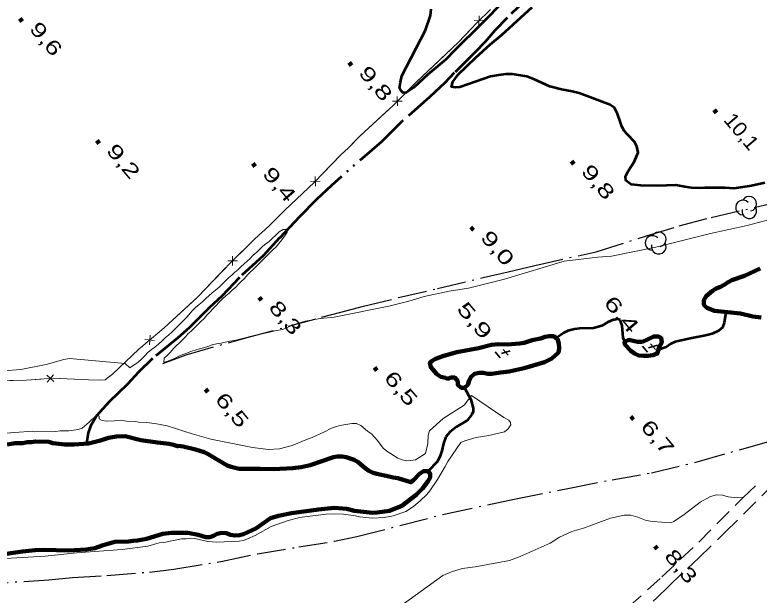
# Model space of a CAD drawing. Extents: x 386081 to 389416, y 5130568 to 5134082.
# Drawn here: x 386625.2 to 386780.9, y 5132809.8 to 5132931.2 of the extents above; entities that cross this region are included whole.
import ezdxf
from ezdxf.enums import TextEntityAlignment as Align

# ---------------------------------------------------------------- set-up
doc = ezdxf.new("R2010")
doc.units = 0
doc.header["$LTSCALE"] = 1.2
for name, pattern in [('DASH_DOUBLE_DOT', [9.2, 5, -1.2, 0.3, -1.2, 0.3, -1.2]), ('DOT_DASHED', [7.7, 5, -1.2, 0.3, -1.2]), ('MEDIUM_DASHED', [4.5, 3, -1.5])]:
    doc.linetypes.add(name, pattern=pattern)
for name, color, linetype, lineweight in [('1', 7, 'Continuous', 53), ('19', 7, 'Continuous', 13), ('2', 7, 'Continuous', 13), ('3', 7, 'Continuous', 140), ('37', 7, 'Continuous', 13), ('4', 7, 'DASH_DOUBLE_DOT', 53), ('41', 7, 'DOT_DASHED', 25), ('44', 7, 'Continuous', 25)]:
    doc.layers.add(name, color=color, linetype=linetype, lineweight=lineweight)

msp = doc.modelspace()

# ---------------------------------------------------------------- linework, layer by layer
at = {"layer": '1'}
for points in [[(386727.67, 5132934.33), (386722.69, 5132929.17), (386717.22, 5132923.78), (386715.35, 5132921.81), (386711.56, 5132918.69), (386708.63, 5132915.93), (386707.14, 5132914.95), (386706.4, 5132914.83), (386705.91, 5132915.32), (386705.66, 5132915.82), (386705.86, 5132917.11), (386706.17, 5132918.41), (386711.11, 5132927.94), (386712.12, 5132931.02), (386712.25, 5132932.37)], [(386782.07, 5132896.04), (386779.31, 5132895.38), (386775.64, 5132894.84), (386773.8, 5132894.97), (386769.55, 5132894.97), (386768.39, 5132894.88), (386766.75, 5132894.96), (386765.33, 5132895.16), (386763.47, 5132895.54), (386759.57, 5132895.37), (386756.17, 5132895.45), (386754.13, 5132895.65), (386753.02, 5132896.52), (386752.96, 5132897.32), (386753.52, 5132898.49), (386754.77, 5132900.45), (386755.59, 5132902.36), (386755.35, 5132903.6), (386754.86, 5132904.58), (386753.26, 5132906.2), (386752.7, 5132906.88), (386752.15, 5132907.81), (386751.85, 5132908.86), (386751.24, 5132910.46), (386750.63, 5132911.7), (386749.76, 5132912.32), (386743.28, 5132914.76), (386741.8, 5132915.14), (386739.57, 5132915.52), (386737.1, 5132916.15), (386733.89, 5132917.65), (386732.28, 5132918.27), (386729.32, 5132918.78), (386727.89, 5132918.72), (386726.34, 5132918.55), (386724.67, 5132918.25), (386718.29, 5132916), (386717.36, 5132915.94), (386716.56, 5132916.13), (386716.81, 5132917.12), (386717.93, 5132918.71), (386721.66, 5132922.27), (386724.65, 5132924.97), (386727.07, 5132926.99), (386733.42, 5132932.76)]]:
    msp.add_lwpolyline(points, dxfattribs=at)
at = {"layer": '19', "linetype": 'MEDIUM_DASHED'}
for points in [[(386643.65, 5132700.26), (386648.86, 5132704.81), (386650.28, 5132706.22), (386653.39, 5132709.05), (386659.75, 5132714.51), (386662.21, 5132716.46), (386667.48, 5132721.2), (386668.85, 5132722.56), (386673.07, 5132726.25), (386676.85, 5132730), (386691.65, 5132744.31), (386694.01, 5132746.4), (386705.19, 5132757.61), (386710.72, 5132762.97), (386717.21, 5132769.05), (386719.95, 5132771.76), (386736.07, 5132786.76), (386750.28, 5132800.35), (386754.8, 5132804.82), (386759.44, 5132809.17), (386761.99, 5132811.7), (386768.31, 5132817.6), (386773.83, 5132822.94), (386784.12, 5132833.26)], [(386753.52, 5132807.25), (386760.55, 5132813.6), (386768.27, 5132820.89), (386777.53, 5132830.18), (386781.3, 5132833.67)]]:
    msp.add_lwpolyline(points, dxfattribs=at)
at = {"layer": '2'}
for points in [[(386788.63, 5132889.84), (386778.42, 5132887.12), (386770.71, 5132885.42), (386759.3, 5132882.59), (386750.05, 5132880.66), (386747.13, 5132880.46), (386740.08, 5132879.63), (386727.6, 5132875.88), (386720.06, 5132874.01), (386716.04, 5132873.4), (386710.79, 5132872.28), (386707.63, 5132871.25), (386703.4, 5132870.24), (386691.98, 5132867.9), (386689.16, 5132867.68), (386685.92, 5132867.12), (386683.43, 5132866.3), (386681.24, 5132865.36)], [(386649.21, 5132857.31), (386650.98, 5132858.5), (386651.66, 5132859.17), (386652.35, 5132859.85), (386653.03, 5132860.52), (386653.78, 5132861.14), (386654.46, 5132861.69), (386655.21, 5132862.3), (386655.96, 5132862.92), (386656.64, 5132863.59), (386657.39, 5132864.21), (386658.01, 5132864.82), (386658.63, 5132865.43), (386659.26, 5132866.05), (386659.94, 5132866.72), (386660.63, 5132867.4), (386661.25, 5132868.01), (386661.87, 5132868.75), (386662.37, 5132869.36), (386662.99, 5132869.98), (386663.74, 5132870.59), (386664.42, 5132871.14), (386665.11, 5132871.82), (386665.86, 5132872.43), (386666.48, 5132873.05), (386667.16, 5132873.6), (386667.91, 5132874.21), (386668.59, 5132874.89), (386669.22, 5132875.5), (386669.9, 5132876.18), (386670.59, 5132876.73), (386671.15, 5132877.28), (386671.83, 5132877.83), (386672.45, 5132878.45), (386673.14, 5132879.12), (386673.76, 5132879.61), (386674.38, 5132880.23), (386675.07, 5132880.9), (386675.82, 5132881.52), (386676.38, 5132882.07), (386677.06, 5132882.75), (386677.68, 5132883.24), (386678.37, 5132883.79), (386679.05, 5132884.46), (386679.8, 5132885.08), (386680.49, 5132885.75), (386681.29, 5132886.3), (386682.22, 5132886.24), (386682.16, 5132885.68), (386681.6, 5132884.88), (386681.03, 5132884.08), (386680.41, 5132883.35), (386679.85, 5132882.67), (386679.16, 5132881.99), (386678.48, 5132881.32), (386677.79, 5132880.64), (386677.23, 5132880.09), (386676.73, 5132879.6), (386676.17, 5132879.05), (386675.68, 5132878.55), (386675.12, 5132878), (386674.49, 5132877.39), (386673.87, 5132876.77), (386673.25, 5132876.04), (386672.56, 5132875.36), (386672, 5132874.81), (386671.32, 5132874.13), (386670.69, 5132873.64), (386670.01, 5132872.97), (386669.32, 5132872.41), (386668.64, 5132871.74), (386667.95, 5132871.06), (386667.27, 5132870.39), (386666.65, 5132869.77), (386666.02, 5132869.04), (386665.34, 5132868.36), (386664.78, 5132867.68), (386664.09, 5132867.01), (386663.41, 5132866.33), (386662.72, 5132865.66), (386662.04, 5132864.98), (386661.35, 5132864.43), (386660.92, 5132863.88), (386660.23, 5132863.2), (386659.61, 5132862.59), (386658.92, 5132861.91), (386658.36, 5132861.36), (386657.74, 5132860.62), (386657.12, 5132860.01), (386656.43, 5132859.33), (386656.37, 5132858.53), (386656.98, 5132858.65), (386657.85, 5132859.02), (386658.72, 5132859.38), (386659.47, 5132859.75), (386660.34, 5132860.11), (386661.14, 5132860.42), (386661.95, 5132860.72), (386662.88, 5132861.03), (386663.81, 5132861.33), (386664.62, 5132861.51)], [(386649.21, 5132857.31), (386650.98, 5132858.5), (386651.66, 5132859.17), (386652.35, 5132859.85), (386653.03, 5132860.52), (386653.78, 5132861.14), (386654.46, 5132861.69), (386655.21, 5132862.3), (386655.96, 5132862.92), (386656.64, 5132863.59), (386657.39, 5132864.21), (386658.01, 5132864.82), (386658.63, 5132865.43), (386659.26, 5132866.05), (386659.94, 5132866.72), (386660.63, 5132867.4), (386661.25, 5132868.01), (386661.87, 5132868.75), (386662.37, 5132869.36), (386662.99, 5132869.98), (386663.74, 5132870.59), (386664.42, 5132871.14), (386665.11, 5132871.82), (386665.86, 5132872.43), (386666.48, 5132873.05), (386667.16, 5132873.6), (386667.91, 5132874.21), (386668.59, 5132874.89), (386669.22, 5132875.5), (386669.9, 5132876.18), (386670.59, 5132876.73), (386671.15, 5132877.28), (386671.83, 5132877.83), (386672.45, 5132878.45), (386673.14, 5132879.12), (386673.76, 5132879.61), (386674.38, 5132880.23), (386675.07, 5132880.9), (386675.82, 5132881.52), (386676.38, 5132882.07), (386677.06, 5132882.75), (386677.68, 5132883.24), (386678.37, 5132883.79), (386679.05, 5132884.46), (386679.8, 5132885.08), (386680.49, 5132885.75), (386681.29, 5132886.3), (386682.22, 5132886.24), (386682.16, 5132885.68), (386681.6, 5132884.88), (386681.03, 5132884.08), (386680.41, 5132883.35), (386679.85, 5132882.67), (386679.16, 5132881.99), (386678.48, 5132881.32), (386677.79, 5132880.64), (386677.23, 5132880.09), (386676.73, 5132879.6), (386676.17, 5132879.05), (386675.68, 5132878.55), (386675.12, 5132878), (386674.49, 5132877.39), (386673.87, 5132876.77), (386673.25, 5132876.04), (386672.56, 5132875.36), (386672, 5132874.81), (386671.32, 5132874.13), (386670.69, 5132873.64), (386670.01, 5132872.97), (386669.32, 5132872.41), (386668.64, 5132871.74), (386667.95, 5132871.06), (386667.27, 5132870.39), (386666.65, 5132869.77), (386666.02, 5132869.04), (386665.34, 5132868.36), (386664.78, 5132867.68), (386664.09, 5132867.01), (386663.41, 5132866.33), (386662.72, 5132865.66), (386662.04, 5132864.98), (386661.35, 5132864.43), (386660.92, 5132863.88), (386660.23, 5132863.2), (386659.61, 5132862.59), (386658.92, 5132861.91), (386658.36, 5132861.36), (386657.74, 5132860.62), (386657.12, 5132860.01), (386656.43, 5132859.33), (386656.37, 5132858.53), (386656.98, 5132858.65), (386657.85, 5132859.02), (386658.72, 5132859.38), (386659.47, 5132859.75), (386660.34, 5132860.11), (386661.14, 5132860.42), (386661.95, 5132860.72), (386662.88, 5132861.03), (386663.81, 5132861.33), (386664.62, 5132861.51)], [(386664.62, 5132861.51), (386665.55, 5132861.82), (386666.48, 5132862.12), (386667.35, 5132862.36), (386668.34, 5132862.48), (386669.21, 5132862.72), (386670.14, 5132862.9), (386671.07, 5132863.08), (386671.38, 5132863.14), (386676.34, 5132864.35), (386678.2, 5132864.71), (386679.57, 5132865.07), (386681.24, 5132865.36)], [(386664.62, 5132861.51), (386665.55, 5132861.82), (386666.48, 5132862.12), (386667.35, 5132862.36), (386668.34, 5132862.48), (386669.21, 5132862.72), (386670.14, 5132862.9), (386671.07, 5132863.08), (386671.38, 5132863.14), (386676.34, 5132864.35), (386678.2, 5132864.71), (386679.57, 5132865.07), (386681.24, 5132865.36)], [(386649.21, 5132857.31), (386648.25, 5132858.22), (386636.59, 5132859.3), (386635.4, 5132859.08), (386631.75, 5132858.05), (386626.41, 5132857), (386622.9, 5132856.71)], [(386621.43, 5132843.55), (386628.87, 5132844.12), (386633.77, 5132844.03), (386634.64, 5132844.15), (386636.5, 5132844.14), (386638.42, 5132844.44), (386639.23, 5132844.75), (386640.73, 5132845.97), (386642.1, 5132847.33), (386642.78, 5132847.26), (386642.84, 5132846.7), (386643.46, 5132846.33), (386644.33, 5132846.2), (386647.67, 5132846.31), (386648.54, 5132846.18), (386650.34, 5132846.11), (386651.08, 5132845.98), (386652.63, 5132845.91), (386654.43, 5132845.71), (386657.03, 5132845.2), (386662.3, 5132843.51), (386666.2, 5132842.43), (386674.88, 5132840.65), (386678.22, 5132840.26), (386680.58, 5132840.37), (386683.19, 5132841.1), (386686.43, 5132842.45), (386687.36, 5132842.75), (386689.85, 5132843.85), (386691.46, 5132844.71), (386692.27, 5132845.01), (386693.14, 5132845.25), (386694.82, 5132845.55), (386695.69, 5132845.67), (386696.68, 5132845.67), (386697.55, 5132845.29), (386698.97, 5132844.11), (386699.77, 5132843.55), (386701.07, 5132842.12), (386702.24, 5132840.56), (386702.98, 5132839.94), (386705.33, 5132838.44), (386706.19, 5132838.07), (386707.12, 5132837.88), (386708.06, 5132837.94), (386708.99, 5132838.12), (386711.13, 5132839.45), (386711.58, 5132841.5), (386711.68, 5132843.28), (386711.91, 5132844.17), (386714.82, 5132846.71), (386719.17, 5132849.53), (386720.73, 5132851.54), (386727.46, 5132846.97), (386728.51, 5132846.4), (386728.88, 5132845.93), (386728.93, 5132845.38), (386728.41, 5132844.57), (386727.6, 5132843.97), (386724.34, 5132843.15), (386721.68, 5132842.75), (386719.36, 5132842.09), (386718.46, 5132841.71), (386715.77, 5132837.74), (386715.22, 5132836.72), (386713.62, 5132833.95), (386711.99, 5132831.61), (386711.37, 5132830.87), (386709.99, 5132829.51)], [(386704.42, 5132806.47), (386714.74, 5132813.92), (386716.56, 5132814.7), (386718.8, 5132815.34), (386721.46, 5132815.69), (386728.7, 5132817.05), (386730.93, 5132817.9), (386737.19, 5132820.66), (386739.14, 5132821.9), (386741.72, 5132823.09), (386744.15, 5132823.83), (386749.84, 5132825.9), (386752.66, 5132826.54), (386754.04, 5132826.49), (386755.52, 5132826.13), (386757.26, 5132825.4), (386758.68, 5132825.17), (386762.45, 5132824.92), (386763.05, 5132825.22), (386765.25, 5132826.68), (386768.55, 5132829.25), (386770.57, 5132830.38), (386771.91, 5132830.75), (386773.27, 5132830.72), (386774.43, 5132830.34), (386776.31, 5132830.12), (386777.63, 5132830.27)], [(386709.99, 5132829.51), (386708.56, 5132828.35), (386707, 5132827.3), (386704.33, 5132826.39), (386702.47, 5132826.03), (386699.98, 5132825.92), (386697.26, 5132826.18), (386696.45, 5132826.37), (386693.91, 5132826.7), (386692.11, 5132826.77), (386690.31, 5132826.72), (386684.72, 5132826.01), (386682.17, 5132825.34), (386678.82, 5132824.12), (386675.46, 5132822.29), (386673.84, 5132821.55), (386673.03, 5132821.25), (386672.1, 5132821.07), (386667.38, 5132820.85), (386665.52, 5132820.98), (386662.8, 5132821.61), (386661.87, 5132821.68), (386661, 5132821.56), (386660.01, 5132821.57), (386656.34, 5132820.79), (386655.39, 5132820.73), (386653.01, 5132820.05), (386647.66, 5132819.34), (386638.07, 5132818.66), (386631.54, 5132817.95), (386621.99, 5132817.37)]]:
    msp.add_lwpolyline(points, dxfattribs=at)
at = {"layer": '3'}
for p, q in [((386626.22, 5132930.37), (386626.73, 5132929.76)), ((386695.1, 5132921.16), (386695.61, 5132920.55)), ((386771.49, 5132911.31), (386772, 5132910.7)), ((386642.3, 5132904.88), (386642.81, 5132904.27)), ((386674.96, 5132900.05), (386675.47, 5132899.44)), ((386741.65, 5132900.56), (386742.16, 5132899.95)), ((386720.6, 5132886.72), (386721.11, 5132886.11)), ((386676.3, 5132872.07), (386676.81, 5132871.46)), ((386700.4, 5132857.38), (386700.91, 5132856.77)), ((386665.06, 5132852.86), (386665.57, 5132852.25)), ((386754.08, 5132847.15), (386754.59, 5132846.54)), ((386759.08, 5132820.07), (386759.59, 5132819.46))]:
    msp.add_line(p, q, dxfattribs=at)
at = {"layer": '3', "lineweight": 35}
for p, q in [((386758.18, 5132862.36), (386759.19, 5132861.17)), ((386728.79, 5132860.87), (386726.97, 5132860.3)), ((386727.36, 5132861.16), (386728.37, 5132859.97)), ((386756.51, 5132861.86), (386757.55, 5132860.64)), ((386759.61, 5132862.07), (386757.79, 5132861.5)), ((386725.69, 5132860.66), (386726.73, 5132859.44))]:
    msp.add_line(p, q, dxfattribs=at)
at = {"layer": '37'}
for p, q in [((386722.28, 5132928.94), (386722.3, 5132930.95)), ((386723.29, 5132929.94), (386721.29, 5132929.95)), ((386705.21, 5132912.1), (386705.2, 5132914.1)), ((386706.21, 5132913.1), (386704.21, 5132913.09)), ((386688.05, 5132895.35), (386688.02, 5132897.35)), ((386689.03, 5132896.37), (386687.03, 5132896.33)), ((386671.73, 5132879.72), (386669.73, 5132879.73)), ((386670.72, 5132878.72), (386670.73, 5132880.72)), ((386653.32, 5132862.15), (386653.48, 5132864.14)), ((386654.4, 5132863.07), (386652.4, 5132863.23)), ((386633.35, 5132854.47), (386631.84, 5132855.78)), ((386631.94, 5132854.37), (386633.25, 5132855.88))]:
    msp.add_line(p, q, dxfattribs=at)
for points in [[(386619.25, 5132854.56), (386627.55, 5132854.76), (386633.18, 5132855.17), (386640.58, 5132854.84), (386643.12, 5132854.76), (386644.05, 5132854.82), (386645.61, 5132855.98), (386651.13, 5132861.22), (386656.44, 5132865.73), (386663.48, 5132872.17), (386670.43, 5132879.43), (386675.37, 5132884.31), (386678.31, 5132886.98), (386681.69, 5132890.33), (386687.87, 5132896.18), (386693.36, 5132901.86), (386694.98, 5132903.33), (386697.34, 5132905.79), (386704.34, 5132912.22), (386709.13, 5132917.07), (386718.02, 5132925.47), (386721.83, 5132929.49), (386724.69, 5132932.31)], [(386713.79, 5132921.48), (386718.02, 5132925.47), (386720.9, 5132928.51)], [(386706.61, 5132914.52), (386709.13, 5132917.07), (386713.79, 5132921.48)], [(386696.47, 5132904.88), (386697.34, 5132905.79), (386703.78, 5132911.7)], [(386689.42, 5132897.79), (386693.36, 5132901.86), (386694.98, 5132903.33), (386696.47, 5132904.88)], [(386679.38, 5132888.04), (386681.69, 5132890.33), (386686.59, 5132894.97)], [(386672.15, 5132881.13), (386675.37, 5132884.31), (386678.31, 5132886.98), (386679.38, 5132888.04)], [(386662.35, 5132871.14), (386663.48, 5132872.17), (386669.34, 5132878.29)], [(386654.92, 5132864.44), (386656.44, 5132865.73), (386662.35, 5132871.14)], [(386644.48, 5132855.14), (386645.61, 5132855.98), (386651.13, 5132861.22), (386651.87, 5132861.85)], [(386620.61, 5132854.59), (386627.55, 5132854.76), (386630.6, 5132854.98)], [(386634.59, 5132855.11), (386640.58, 5132854.84), (386643.12, 5132854.76), (386644.05, 5132854.82), (386644.48, 5132855.14)]]:
    msp.add_lwpolyline(points, dxfattribs=at)
at = {"layer": '4'}
for points in [[(386733.33, 5132935.52), (386728.16, 5132930.55), (386725.67, 5132927.97), (386723.55, 5132925.51), (386721.55, 5132923.42), (386717.12, 5132919.03), (386715.13, 5132916.95), (386712.01, 5132914), (386706.1, 5132908.78), (386701.87, 5132904.61), (386691.4, 5132895.5), (386688.27, 5132892.52), (386684.74, 5132888.89), (386680.57, 5132884.53), (386677.12, 5132880.75), (386672.18, 5132876.23), (386668.48, 5132872.32), (386665.93, 5132869.93), (386661.67, 5132865.71), (386659.3, 5132863.63), (386653.94, 5132859.28), (386651.04, 5132856.41), (386648.77, 5132853.92), (386644.88, 5132850.19), (386642.24, 5132847.32), (386640.99, 5132845.1), (386640.52, 5132843.76), (386640.16, 5132841.51)], [(386773.75, 5132869.06), (386773.87, 5132868.46), (386773.61, 5132866.73), (386773.24, 5132865.75), (386772.42, 5132865.07), (386771.06, 5132864.46), (386769.69, 5132864.1), (386766.46, 5132863.5), (386763.35, 5132862.77), (386762.42, 5132862.34), (386761.48, 5132861.67), (386759.88, 5132861.12)], [(386752.84, 5132862.83), (386752.49, 5132863.63), (386752.25, 5132866.19), (386752.07, 5132866.75), (386751.81, 5132867.34), (386751.26, 5132867.52), (386750.39, 5132867.4), (386749.27, 5132866.92), (386747.96, 5132866.12), (386746.22, 5132865.63), (386743.3, 5132865.59), (386742.24, 5132865.41), (386740.88, 5132865.04), (386740.07, 5132864.62), (386738.43, 5132863.55)], [(386719.26, 5132853.12), (386720.61, 5132850.7), (386721.04, 5132848.91), (386721.09, 5132848.23), (386720.78, 5132847.55), (386719.83, 5132846.34), (386717.58, 5132844.99), (386716.28, 5132843.95), (386715.34, 5132842.9), (386714.83, 5132841.54), (386714.52, 5132840), (386714.2, 5132838.95), (386713.63, 5132837.77), (386711.67, 5132835.73)]]:
    msp.add_lwpolyline(points, dxfattribs=at)
at = {"layer": '4', "linetype": 'Continuous', "lineweight": 90}
for points in [[(386781.13, 5132878.12), (386777.83, 5132876.57), (386775.16, 5132875.65), (386774.41, 5132875.28), (386773.6, 5132874.72), (386772.8, 5132874.29), (386771.93, 5132873.92), (386771.18, 5132873.42), (386769.81, 5132872.31), (386769.37, 5132871.51), (386769.37, 5132870.51), (386769.98, 5132869.89), (386771.59, 5132869.27), (386776.99, 5132868.7), (386779.59, 5132868.08), (386781.33, 5132867.83)], [(386623.53, 5132841.32), (386625.27, 5132841.56), (386626.82, 5132841.61), (386627.75, 5132841.79), (386628.62, 5132841.79), (386629.49, 5132841.91), (386632.28, 5132841.83), (386633.15, 5132841.58), (386635.63, 5132841.32), (386637.61, 5132841.31), (386640.59, 5132841.54), (386643.08, 5132842.14), (386644.75, 5132842.69), (386646.43, 5132842.99), (386648.23, 5132843.04), (386651.51, 5132842.22), (386654.99, 5132841.71), (386657.47, 5132841.45), (386658.4, 5132841.25), (386659.2, 5132840.94), (386659.39, 5132841), (386660.38, 5132840.87), (386662.98, 5132840.24), (386664.78, 5132839.67), (386665.65, 5132839.3), (386669.61, 5132836.92), (386670.41, 5132836.61), (386672.11, 5132836.18)], [(386672.11, 5132836.18), (386676.51, 5132836.24), (386679.3, 5132836.17), (386683.33, 5132836.35), (386685.07, 5132836.59), (386686.93, 5132836.96), (386691.84, 5132838.62), (386692.64, 5132838.81), (386693.64, 5132838.81), (386694.5, 5132838.68), (386696.18, 5132838.12), (386697.04, 5132837.62), (386698.46, 5132836.32), (386699.27, 5132835.76), (386700.13, 5132835.38), (386700.88, 5132835.14), (386703.48, 5132834.63), (386704.35, 5132834.38), (386705.34, 5132834.26), (386708.06, 5132833.39), (386708.62, 5132833.82), (386709.87, 5132835.18), (386710.68, 5132835.74), (386711.67, 5132835.73), (386712.1, 5132835.18), (386712.04, 5132834.37), (386711.6, 5132833.56), (386710.48, 5132832.08), (386709.17, 5132830.78), (386706.12, 5132828.49), (386703.57, 5132827.45), (386700.96, 5132827.08), (386700.03, 5132827.02), (386696.25, 5132827.46), (386694.64, 5132827.84), (386691.98, 5132828.03), (386688.69, 5132827.72), (386683.04, 5132826.93), (386680.37, 5132826.38), (386678.63, 5132825.89), (386675.59, 5132823.72), (386673.04, 5132822.55), (386672.17, 5132822.31), (386671.24, 5132822.25), (386670.31, 5132822.43), (386669.38, 5132822.75), (386668.45, 5132822.81), (386667.52, 5132822.63), (386666.71, 5132822.19), (386665.97, 5132821.95), (386665.1, 5132821.95), (386663.55, 5132822.39), (386661.39, 5132822.82), (386657.92, 5132822.83), (386656.12, 5132822.65), (386652.7, 5132821.6), (386650.84, 5132821.24), (386649.91, 5132821.18), (386648.98, 5132820.99), (386646.07, 5132820.94), (386643.65, 5132820.26), (386641.91, 5132819.64), (386640.12, 5132819.34), (386636.46, 5132819.16), (386631.26, 5132819.29), (386629.4, 5132819.17), (386626.79, 5132818.93), (386621.4, 5132818.14)]]:
    msp.add_lwpolyline(points, dxfattribs=at)
for points in [[(386715.3, 5132855.23), (386714.31, 5132855.48), (386713.5, 5132856.04), (386712.21, 5132857.47), (386712.03, 5132858.4), (386712.46, 5132858.83), (386713.21, 5132859.2), (386714.95, 5132859.82), (386717.62, 5132860.62), (386722.21, 5132861.48), (386724.88, 5132862.16), (386726.37, 5132862.28), (386728.17, 5132862.21), (386730.84, 5132862.4), (386731.77, 5132862.58), (386733.45, 5132863.13), (386735.19, 5132863.5), (386736.12, 5132863.81), (386736.99, 5132863.93), (386737.98, 5132863.93), (386738.72, 5132863.31), (386738.97, 5132862.44), (386739.09, 5132861.45), (386738.9, 5132860.52), (386737.53, 5132859.29), (386736.03, 5132858.54), (386731.75, 5132857.25), (386728.58, 5132856.57), (386726.78, 5132856.39), (386724.98, 5132856.08), (386724.11, 5132856.09), (386723.18, 5132856.27), (386722.31, 5132856.28), (386721.38, 5132856.09), (386720.63, 5132855.47), (386720.2, 5132854.67), (386719.94, 5132853.8), (386719.26, 5132853.12), (386718.58, 5132853.18), (386717.83, 5132853.8), (386717.84, 5132854.55), (386717.22, 5132855.29), (386716.48, 5132855.29), (386715.73, 5132855.05)], [(386756.48, 5132862.79), (386755.49, 5132862.79), (386753.63, 5132863.17), (386752.76, 5132862.8), (386752.82, 5132862.24), (386754.06, 5132860.87), (386754.86, 5132860.32), (386755.73, 5132859.94), (386756.72, 5132859.82), (386757.71, 5132859.81), (386758.64, 5132860), (386759.58, 5132860.31), (386760.08, 5132861.79), (386760.52, 5132862.6), (386760.4, 5132863.59), (386759.84, 5132863.9), (386758.85, 5132863.9)]]:
    msp.add_lwpolyline(points, close=True, dxfattribs=at)
at = {"layer": '41'}
for points in [[(386656.15, 5132858.25), (386660.99, 5132860.08), (386673.52, 5132863.59), (386689.32, 5132867.9), (386693.41, 5132868.99), (386698.13, 5132870.2), (386705.45, 5132872.01), (386713.64, 5132873.94), (386723.19, 5132876.24), (386728.4, 5132877.44), (386733.99, 5132878.77), (386746.79, 5132881.61), (386757.36, 5132884.96), (386764.18, 5132887.02), (386770.89, 5132888.78), (386787.77, 5132892.71)], [(386617.81, 5132812.07), (386632.26, 5132813.01), (386637.22, 5132813.48), (386644.41, 5132813.93), (386653.33, 5132814.62), (386658.42, 5132815.21), (386668.59, 5132816.88), (386675.91, 5132818.45), (386684.6, 5132819.88), (386692.05, 5132821.08), (386696.76, 5132822.04), (386715.02, 5132826.76), (386729.67, 5132829.89), (386741.22, 5132832.17), (386750.18, 5132833.94), (386758.37, 5132835.37), (386767.93, 5132837.67), (386781.97, 5132841.67), (386789.3, 5132843.73)]]:
    msp.add_lwpolyline(points, dxfattribs=at)
at = {"layer": '44'}
for centre, start, end in [((386777.532, 5132890.875), 44.11537, 269.80396), ((386778.85, 5132891.642), 282.26917, 149.72626), ((386778.85, 5132890.108), 166.93686, 29.62122), ((386759.9, 5132884.212), 282.26917, 149.72626), ((386758.582, 5132883.445), 44.11537, 269.80396), ((386759.9, 5132882.678), 166.93686, 29.62122)]:
    msp.add_arc(centre, 1.533, start, end, dxfattribs=at)

# ---------------------------------------------------------------- texts
at = {"layer": '3'}
for s, width, p in [('9,6    ', 1.4, (386628.05, 5132928.15)), ('9,8    ', 1.45, (386696.93, 5132918.94)), ('10,1   ', 1.1, (386773.32, 5132909.09)), ('9,2    ', 1.45, (386644.13, 5132902.66)), ('9,8    ', 1.45, (386743.48, 5132898.34)), ('9,4    ', 1.45, (386676.79, 5132897.83)), ('9,0    ', 1.45, (386722.43, 5132884.5)), ('8,3    ', 1.4, (386678.13, 5132869.85)), ('6,5    ', 1.45, (386702.23, 5132855.16)), ('6,5    ', 1.45, (386666.89, 5132850.64)), ('6,7    ', 1.45, (386755.91, 5132844.93)), ('8,3    ', 1.4, (386760.91, 5132817.85))]:
    msp.add_text(s, height=3, rotation=310.294, dxfattribs=dict(at, width=width)).set_placement(p)
at = {"layer": '3', "width": 1.55}
for s, p in [('    6,4', (386748.773, 5132870.19)), ('    5,9', (386718.005, 5132868.915))]:
    msp.add_text(s, height=3, rotation=310.294, dxfattribs=at).set_placement(p, align=Align.CENTER)

doc.saveas('drawing.dxf')
